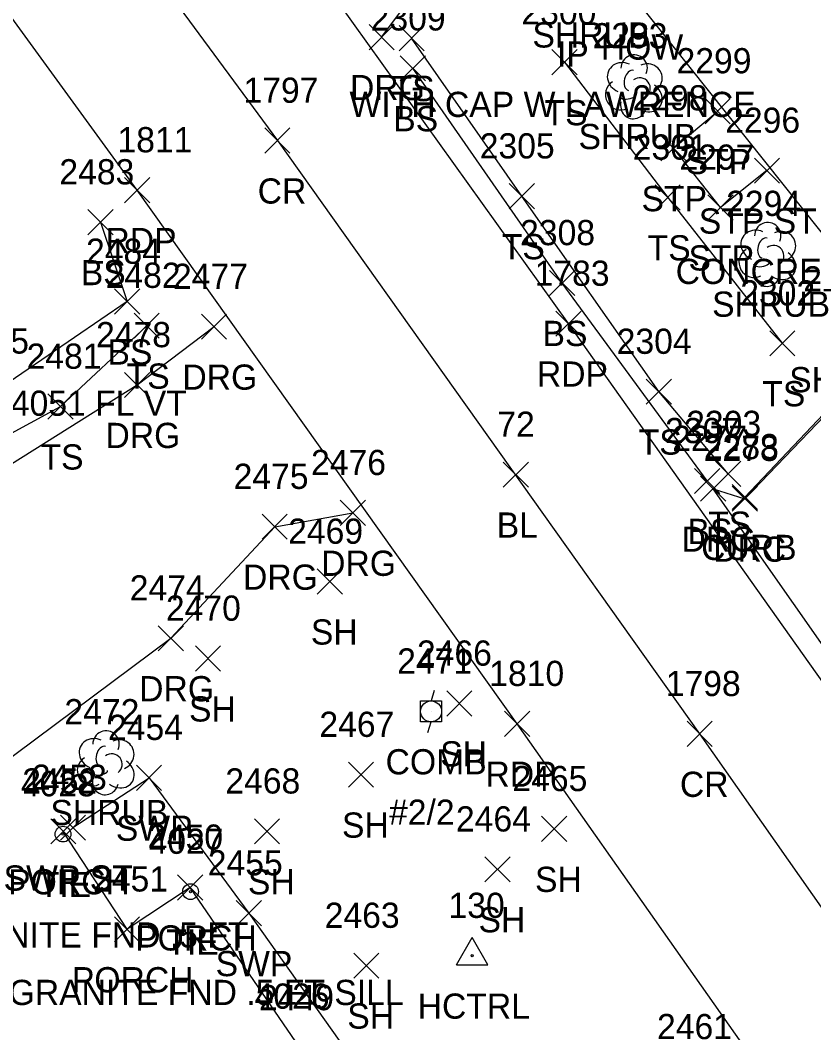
# Model space of a CAD drawing. Extents: x 1634209 to 1639641, y 608564 to 612258.
# Drawn here: x 1638944.9 to 1639007.9, y 611460.6 to 611541 of the extents above; entities that cross this region are included whole.
import ezdxf

# ---------------------------------------------------------------- set-up
doc = ezdxf.new("R2010")
doc.units = 0
for name, color, linetype in [('C_A', 7, 'Continuous'), ('C_C', 7, 'Continuous'), ('C_I', 7, 'Continuous'), ('C_TIC', 7, 'Continuous'), ('CBP', 7, 'Continuous'), ('CPH', 7, 'Continuous'), ('L_A', 7, 'Continuous'), ('L_C', 7, 'Continuous'), ('L_I', 7, 'Continuous'), ('L_TIC', 7, 'Continuous'), ('LBC', 7, 'Continuous'), ('LBF', 7, 'Continuous'), ('LELB', 7, 'Continuous'), ('LSH', 7, 'Continuous'), ('M_A', 7, 'Continuous'), ('M_C', 7, 'Continuous'), ('P_A', 7, 'Continuous'), ('P_I', 7, 'Continuous'), ('P_TIC', 7, 'Continuous'), ('PET', 7, 'Continuous'), ('PRC', 7, 'Continuous'), ('R_A', 7, 'Continuous'), ('R_I', 7, 'Continuous'), ('R_TIC', 7, 'Continuous'), ('RC', 7, 'Continuous'), ('RDG', 7, 'Continuous'), ('RDP', 7, 'Continuous'), ('RSW', 7, 'Continuous'), ('U_A', 7, 'Continuous'), ('U_C', 7, 'Continuous'), ('U_I', 7, 'Continuous'), ('UP', 7, 'Continuous')]:
    doc.layers.add(name, color=color, linetype=linetype)

msp = doc.modelspace()

# ---------------------------------------------------------------- linework, layer by layer
at = {"layer": 'C_TIC'}
for points in [[(1638983.221, 611503.915), (1638985.221, 611505.915)], [(1638985.221, 611503.915), (1638983.221, 611505.915)]]:
    msp.add_lwpolyline(points, dxfattribs=at)
at = {"layer": 'CBP'}
for centre, radius in [((1638948.28, 611476.386), 0.625), ((1638948.28, 611476.386), 0.0833), ((1638958.408, 611471.822), 0.625), ((1638958.408, 611471.822), 0.0833)]:
    msp.add_circle(centre, radius, dxfattribs=at)
at = {"layer": 'CPH'}
for p, q in [((1638979.515, 611466.015), (1638980.765, 611468.18)), ((1638982.015, 611466.015), (1638980.765, 611468.18)), ((1638980.765, 611466.736), (1638980.765, 611466.736)), ((1638979.515, 611466.015), (1638982.015, 611466.015))]:
    msp.add_line(p, q, dxfattribs=at)
msp.add_circle((1638980.765, 611466.736), 0.0833, dxfattribs=at)
at = {"layer": 'L_TIC'}
for points in [[(1638974.956, 611538.555), (1638976.956, 611540.555)], [(1638976.956, 611538.555), (1638974.956, 611540.555)], [(1638975.053, 611536.162), (1638977.053, 611538.162)], [(1638977.053, 611536.162), (1638975.053, 611538.162)], [(1638987.096, 611536.642), (1638989.096, 611538.642)], [(1638989.096, 611536.642), (1638987.096, 611538.642)], [(1638999.251, 611532.764), (1639001.251, 611534.764)], [(1639001.251, 611532.764), (1638999.251, 611534.764)], [(1638995.747, 611529.818), (1638997.747, 611531.818)], [(1638997.747, 611529.818), (1638995.747, 611531.818)], [(1639003.158, 611528.043), (1639005.158, 611530.043)], [(1639005.158, 611528.043), (1639003.158, 611530.043)], [(1638983.699, 611526.007), (1638985.699, 611528.007)], [(1638985.699, 611526.007), (1638983.699, 611528.007)], [(1638995.28, 611525.914), (1638997.28, 611527.914)], [(1638997.28, 611525.914), (1638995.28, 611527.914)], [(1638999.474, 611525.114), (1639001.474, 611527.114)], [(1639001.474, 611525.114), (1638999.474, 611527.114)], [(1638950.254, 611523.95), (1638952.254, 611525.95)], [(1638952.254, 611523.95), (1638950.254, 611525.95)], [(1638986.904, 611519.123), (1638988.904, 611521.123)], [(1638988.904, 611519.123), (1638986.904, 611521.123)], [(1638952.372, 611517.648), (1638954.372, 611519.648)], [(1638954.372, 611517.648), (1638952.372, 611519.648)], [(1638953.928, 611515.736), (1638955.928, 611517.736)], [(1638955.928, 611515.736), (1638953.928, 611517.736)], [(1639004.379, 611514.337), (1639006.379, 611516.337)], [(1639006.379, 611514.337), (1639004.379, 611516.337)], [(1638994.57, 611510.501), (1638996.57, 611512.501)], [(1638996.57, 611510.501), (1638994.57, 611512.501)], [(1638947.087, 611509.318), (1638949.087, 611511.318)], [(1638949.087, 611509.318), (1638947.087, 611511.318)], [(1639000.088, 611503.982), (1639002.088, 611505.982)], [(1639002.088, 611503.982), (1639000.088, 611505.982)], [(1638998.409, 611503.413), (1639000.409, 611505.413)], [(1639000.409, 611503.413), (1638998.409, 611505.413)], [(1638968.47, 611495.429), (1638970.47, 611497.429)], [(1638970.47, 611495.429), (1638968.47, 611497.429)], [(1638958.798, 611489.321), (1638960.798, 611491.321)], [(1638960.798, 611489.321), (1638958.798, 611491.321)], [(1638978.738, 611485.754), (1638980.738, 611487.754)], [(1638980.738, 611485.754), (1638978.738, 611487.754)], [(1638970.939, 611480.102), (1638972.939, 611482.102)], [(1638972.939, 611480.102), (1638970.939, 611482.102)], [(1638986.263, 611475.798), (1638988.263, 611477.798)], [(1638988.263, 611475.798), (1638986.263, 611477.798)], [(1638947.307, 611475.604), (1638949.307, 611477.604)], [(1638949.307, 611475.604), (1638947.307, 611477.604)], [(1638963.475, 611475.607), (1638965.475, 611477.607)], [(1638965.475, 611475.607), (1638963.475, 611477.607)], [(1638981.779, 611472.593), (1638983.779, 611474.593)], [(1638983.779, 611472.593), (1638981.779, 611474.593)], [(1638957.384, 611471.148), (1638959.384, 611473.148)], [(1638959.384, 611471.148), (1638957.384, 611473.148)], [(1638952.364, 611467.83), (1638954.364, 611469.83)], [(1638954.364, 611467.83), (1638952.364, 611469.83)], [(1638971.362, 611464.948), (1638973.362, 611466.948)], [(1638973.362, 611464.948), (1638971.362, 611466.948)]]:
    msp.add_lwpolyline(points, dxfattribs=at)
at = {"layer": 'LBC'}
msp.add_lwpolyline([(1639013.238, 611521.791), (1639011.38, 611520.528), (1638993.588, 611542.849), (1639005.171, 611552.609)], dxfattribs=at)
at = {"layer": 'LBF'}
for points in [[(1639004.158, 611529.043), (1639000.474, 611526.114), (1638996.747, 611530.818), (1639000.251, 611533.764)], [(1638970.748, 611444.745), (1638975.067, 611447.913), (1638967.112, 611459.409), (1638958.384, 611472.148), (1638953.364, 611468.83), (1638948.307, 611476.604)]]:
    msp.add_lwpolyline(points, dxfattribs=at)
at = {"layer": 'LELB'}
for points in [[(1639001.088, 611504.982), (1638995.57, 611511.501), (1638984.699, 611527.007), (1638975.956, 611539.555)], [(1638999.409, 611504.413), (1638987.904, 611520.123), (1638976.053, 611537.162)], [(1638988.096, 611537.642), (1638996.28, 611526.914), (1639005.379, 611515.337)], [(1638951.254, 611524.95), (1638953.372, 611518.648), (1638942.891, 611511.522), (1638930.916, 611504.468)], [(1638933.489, 611502.394), (1638948.087, 611510.318), (1638954.928, 611516.736)]]:
    msp.add_lwpolyline(points, dxfattribs=at)
at = {"layer": 'LSH'}
for p, q in [((1638993.574, 611535.747), (1638993.574, 611535.747)), ((1638993.574, 611535.747), (1638993.574, 611535.747)), ((1639004.176, 611522.444), (1639004.176, 611522.444)), ((1639004.176, 611522.444), (1639004.176, 611522.444)), ((1638951.654, 611482.1), (1638951.654, 611482.1)), ((1638951.654, 611482.1), (1638951.654, 611482.1))]:
    msp.add_line(p, q, dxfattribs=at)
for centre in [(1638993.621, 611537.18), (1639004.223, 611523.878), (1638951.701, 611483.534)]:
    msp.add_arc(centre, 1.047, 335.52715, 180.95627, dxfattribs=at)
for centre, major_axis, ratio, start_param, end_param in [((1638992.782, 611536.413), (1.21, -0.512), 0.895232, 1.570796, 4.712389), ((1638994.615, 611536.33), (-1.141, -0.483), 0.949671, 1.570796, 4.712389), ((1638993.365, 611536.205), (-0.208, -0.792), 0.645439, 3.141593, 6.283185), ((1638994.074, 611535.58), (-0.5, 0.667), 0.989748, 3.141593, 6.283185), ((1638992.491, 611535.038), (0.584, -1.042), 0.959034, 3.141593, 6.283185), ((1638994.574, 611534.913), (-1.09, 0.792), 0.841452, 1.570796, 4.712389), ((1638993.116, 611534.996), (-0.625, -0.083), 0.423636, 0, 3.141593), ((1638993.574, 611534.247), (0.265, 1.061), 0.942809, 1.570796, 4.712389), ((1639003.384, 611523.11), (1.21, -0.512), 0.895232, 1.570796, 4.712389), ((1639005.218, 611523.027), (-1.141, -0.483), 0.949671, 1.570796, 4.712389), ((1639003.968, 611522.902), (-0.208, -0.792), 0.645439, 3.141593, 6.283185), ((1639003.093, 611521.735), (0.584, -1.042), 0.959034, 3.141593, 6.283185), ((1639004.676, 611522.277), (-0.5, 0.667), 0.989748, 3.141593, 6.283185), ((1639005.176, 611521.611), (-1.09, 0.792), 0.841452, 1.570796, 4.712389), ((1639004.176, 611520.944), (0.265, 1.061), 0.942809, 1.570796, 4.712389), ((1639003.718, 611521.694), (-0.625, -0.083), 0.423636, 0, 3.141593), ((1638950.863, 611482.766), (1.21, -0.512), 0.895232, 1.570796, 4.712389), ((1638951.446, 611482.558), (-0.208, -0.792), 0.645439, 3.141593, 6.283185), ((1638952.696, 611482.683), (-1.141, -0.483), 0.949671, 1.570796, 4.712389), ((1638952.154, 611481.933), (-0.5, 0.667), 0.989748, 3.141593, 6.283185), ((1638950.571, 611481.391), (0.584, -1.042), 0.959034, 3.141593, 6.283185), ((1638952.654, 611481.267), (-1.09, 0.792), 0.841452, 1.570796, 4.712389), ((1638951.196, 611481.35), (-0.625, -0.083), 0.423636, 0, 3.141593), ((1638951.655, 611480.6), (0.265, 1.061), 0.942809, 1.570796, 4.712389)]:
    msp.add_ellipse(centre, major_axis=major_axis, ratio=ratio, start_param=start_param, end_param=end_param, dxfattribs=at)
at = {"layer": 'P_TIC'}
for points in [[(1638964.301, 611530.425), (1638966.301, 611532.425)], [(1638966.301, 611530.425), (1638964.301, 611532.425)], [(1638953.167, 611526.495), (1638955.167, 611528.495)], [(1638955.167, 611526.495), (1638953.167, 611528.495)], [(1638987.409, 611515.899), (1638989.409, 611517.899)], [(1638989.409, 611515.899), (1638987.409, 611517.899)], [(1638983.328, 611484.142), (1638985.328, 611486.142)], [(1638985.328, 611484.142), (1638983.328, 611486.142)], [(1638997.818, 611483.34), (1638999.818, 611485.34)], [(1638999.818, 611483.34), (1638997.818, 611485.34)]]:
    msp.add_lwpolyline(points, dxfattribs=at)
at = {"layer": 'PET'}
for points in [[(1639148.641, 611331.082), (1639142.067, 611329.177), (1639135.692, 611328.739), (1639125.686, 611331.142), (1639119.169, 611334.872), (1639114.182, 611340.564), (1639098.755, 611361.78), (1639080.314, 611387.333), (1639061.614, 611413.478), (1639039.149, 611444.214), (1639014.331, 611480.36), (1638988.409, 611516.899), (1638963.386, 611551.842), (1638935.457, 611588.697), (1638918.508, 611609.357), (1638899.721, 611630.856), (1638874.403, 611653.856), (1638846.548, 611674.464), (1638833.139, 611682.534), (1638823.86, 611689.157)], [(1639117.36, 611283.371), (1639114.12, 611301.891), (1639095.513, 611328.499), (1639070.508, 611363.259), (1639041.381, 611404.688), (1639011.572, 611446.4), (1638984.328, 611485.142), (1638954.167, 611527.495), (1638934.323, 611554.772), (1638918.875, 611575.584), (1638893.27, 611605.66), (1638868.111, 611629.831), (1638836.658, 611652.85), (1638812.426, 611667.632)]]:
    msp.add_lwpolyline(points, dxfattribs=at)
at = {"layer": 'PRC'}
msp.add_lwpolyline([(1638818.793, 611678.83), (1638843.97, 611663.345), (1638876.434, 611637.383), (1638906.241, 611607.189), (1638934.139, 611573.685), (1638965.301, 611531.425), (1638998.818, 611484.34), (1639033.818, 611434.48), (1639068.013, 611386.295), (1639093.941, 611350.485), (1639111.891, 611325.371), (1639129.223, 611302.761)], dxfattribs=at)
at = {"layer": 'R_TIC'}
for points in [[(1638972.574, 611538.635), (1638974.574, 611540.635)], [(1638974.574, 611538.635), (1638972.574, 611540.635)], [(1638959.272, 611515.655), (1638961.272, 611517.655)], [(1638961.272, 611515.655), (1638959.272, 611517.655)], [(1638953.165, 611511.027), (1638955.165, 611513.027)], [(1638955.165, 611511.027), (1638953.165, 611513.027)], [(1638998.896, 611502.798), (1639000.896, 611504.798)], [(1639000.896, 611502.798), (1638998.896, 611504.798)], [(1639001.401, 611502.003), (1639003.401, 611504.003)], [(1639003.401, 611502.003), (1639001.401, 611504.003)], [(1639001.409, 611502.138), (1639003.409, 611504.138)], [(1639003.409, 611502.138), (1639001.409, 611504.138)], [(1638970.285, 611500.882), (1638972.285, 611502.882)], [(1638972.285, 611500.882), (1638970.285, 611502.882)], [(1638964.085, 611499.781), (1638966.085, 611501.781)], [(1638966.085, 611499.781), (1638964.085, 611501.781)], [(1638955.84, 611490.927), (1638957.84, 611492.927)], [(1638957.84, 611490.927), (1638955.84, 611492.927)], [(1638954.115, 611479.858), (1638956.115, 611481.858)], [(1638956.115, 611479.858), (1638954.115, 611481.858)], [(1638948.072, 611475.902), (1638950.072, 611477.902)], [(1638950.072, 611475.902), (1638948.072, 611477.902)], [(1638962.035, 611469.111), (1638964.035, 611471.111)], [(1638964.035, 611469.111), (1638962.035, 611471.111)]]:
    msp.add_lwpolyline(points, dxfattribs=at)
at = {"layer": 'RC'}
msp.add_lwpolyline([(1639015.447, 611519.018), (1639014.921, 611516.321), (1639002.409, 611503.138)], dxfattribs=at)
at = {"layer": 'RDG'}
for points in [[(1638973.574, 611539.635), (1638980.098, 611548.373), (1638989.33, 611555.302), (1638996.213, 611558.874)], [(1638960.272, 611516.655), (1638954.165, 611512.027), (1638935.835, 611500.506)], [(1638941.411, 611480.456), (1638956.84, 611491.927), (1638965.085, 611500.781), (1638971.285, 611501.882)]]:
    msp.add_lwpolyline(points, dxfattribs=at)
at = {"layer": 'RDP'}
msp.add_lwpolyline([(1639043.01, 611511.781), (1639032.473, 611500.704), (1639015.979, 611483.452), (1639015.729, 611481.182), (1638999.896, 611503.798), (1639002.401, 611503.003), (1639015.138, 611516.237), (1639015.597, 611519.105)], dxfattribs=at)
at = {"layer": 'RSW'}
msp.add_lwpolyline([(1638949.072, 611476.902), (1638955.115, 611480.858), (1638963.035, 611470.111), (1638981.063, 611444.709), (1638982.759, 611444.004)], dxfattribs=at)
at = {"layer": 'UP'}
for p, q in [((1638977.752, 611487.794), (1638977.502, 611486.961)), ((1638976.668, 611485.294), (1638976.668, 611486.961)), ((1638976.668, 611486.961), (1638978.335, 611486.961)), ((1638978.335, 611486.961), (1638978.335, 611485.294)), ((1638977.502, 611486.127), (1638977.502, 611486.127)), ((1638978.335, 611485.294), (1638976.668, 611485.294)), ((1638977.252, 611484.461), (1638977.502, 611485.294))]:
    msp.add_line(p, q, dxfattribs=at)
msp.add_circle((1638977.502, 611486.127), 0.833, dxfattribs=at)

# ---------------------------------------------------------------- texts
at = {"layer": 'C_A'}
for s, p in [('BL', (1638982.709, 611499.915)), ('TIE', (1638946.359, 611471.386)), ('TIE', (1638956.487, 611466.822)), ('HCTRL', (1638976.434, 611461.736))]:
    msp.add_text(s, height=2, dxfattribs=at).set_placement(p)
at = {"layer": 'C_C'}
for s, p in [('45.895 IS GRANITE FND .5 FT', (1638925.706, 611467.386)), ('41.97 IS GRANITE FND .5 FT SILL', (1638933.259, 611462.822))]:
    msp.add_text(s, height=2, dxfattribs=at).set_placement(p)
at = {"layer": 'C_I'}
for s, p in [('72', (1638982.756, 611507.915)), ('4028', (1638944.942, 611479.386)), ('4027', (1638955.069, 611474.822)), ('130', (1638978.883, 611469.736)), ('4026', (1638963.495, 611462.532))]:
    msp.add_text(s, height=2, dxfattribs=at).set_placement(p)
at = {"layer": 'L_A'}
for s, p in [('SHRUB', (1638985.544, 611538.81)), ('HOW', (1638990.974, 611537.849)), ('TS', (1638974.365, 611534.555)), ('BS', (1638974.494, 611532.162)), ('TS', (1638986.506, 611532.642)), ('SHRUB', (1638989.204, 611530.747)), ('STP', (1638997.708, 611528.764)), ('STP', (1638994.204, 611525.818)), ('STP ST', (1638998.749, 611524.043)), ('TS', (1638983.109, 611522.007)), ('TS', (1638994.69, 611521.914)), ('STP', (1638997.931, 611521.114)), ('BS', (1638949.695, 611519.95)), ('SHRUB', (1638999.806, 611517.444)), ('BS', (1638986.345, 611515.123)), ('BS', (1638951.813, 611513.648)), ('TS', (1638953.338, 611511.736)), ('SHRUB', (1639005.927, 611511.453)), ('TS', (1639003.788, 611510.337)), ('TS', (1638993.979, 611506.501)), ('TS', (1638946.496, 611505.318)), ('TS', (1638999.497, 611499.982)), ('BS', (1638997.85, 611499.413)), ('SH', (1638967.958, 611491.429)), ('SH', (1638958.286, 611485.321)), ('SH', (1638978.226, 611481.754)), ('SHRUB', (1638947.284, 611477.1)), ('SH', (1638970.427, 611476.102)), ('SH', (1638985.751, 611471.798)), ('PORCH', (1638943.929, 611471.604)), ('SH', (1638962.963, 611471.607)), ('SH', (1638981.268, 611468.593)), ('PORCH', (1638954.006, 611467.148)), ('PORCH', (1638948.987, 611463.83)), ('SH', (1638970.85, 611460.948))]:
    msp.add_text(s, height=2, dxfattribs=at).set_placement(p)
at = {"layer": 'L_C'}
msp.add_text('CONCRETE', height=2, dxfattribs=at).set_placement((1638996.914, 611520.043))
at = {"layer": 'L_I'}
for s, p in [('2309', (1638972.706, 611540.162)), ('2300', (1638984.671, 611540.642)), ('2293', (1638990.314, 611538.747)), ('2299', (1638996.984, 611536.764)), ('2298', (1638993.488, 611533.818)), ('2296', (1639000.843, 611532.043)), ('2305', (1638981.361, 611530.007)), ('2301', (1638993.509, 611529.914)), ('2297', (1638997.215, 611529.114)), ('2483', (1638947.994, 611527.95)), ('2294', (1639000.916, 611525.444)), ('2308', (1638984.566, 611523.123)), ('2484', (1638950.112, 611521.648)), ('2482', (1638951.669, 611519.736)), ('2295', (1639007.038, 611519.453)), ('2302', (1639002.04, 611518.337)), ('2485', (1638939.632, 611514.522)), ('2304', (1638992.231, 611514.501)), ('2481', (1638945.394, 611513.318)), ('2303', (1638997.749, 611507.982)), ('2307', (1638996.07, 611507.413)), ('2469', (1638966.155, 611499.429)), ('2470', (1638956.451, 611493.321)), ('2466', (1638976.376, 611489.754)), ('2472', (1638948.395, 611485.1)), ('2467', (1638968.632, 611484.102)), ('2465', (1638983.956, 611479.798)), ('2452', (1638945.048, 611479.604)), ('2468', (1638961.168, 611479.607)), ('2464', (1638979.472, 611476.593)), ('2450', (1638955.037, 611475.148)), ('2451', (1638950.672, 611471.83)), ('2463', (1638969.055, 611468.948)), ('2449', (1638963.845, 611462.409)), ('2461', (1638995.433, 611460.114))]:
    msp.add_text(s, height=2, dxfattribs=at).set_placement(p)
at = {"layer": 'M_A'}
msp.add_text('IP', height=2, dxfattribs=at).set_placement((1638987.49, 611537.297))
at = {"layer": 'M_C'}
for s, p in [('WITH CAP W LAWRENCE', (1638971.026, 611533.297)), ('WITH CAP W CHASE RLS 4051 FL VT', (1638911.154, 611509.585))]:
    msp.add_text(s, height=2, dxfattribs=at).set_placement(p)
at = {"layer": 'P_A'}
for s, p in [('CR', (1638963.735, 611526.425)), ('RDP', (1638951.655, 611522.495)), ('RDP', (1638985.898, 611511.899)), ('RDP', (1638981.817, 611480.142)), ('CR', (1638997.251, 611479.34))]:
    msp.add_text(s, height=2, dxfattribs=at).set_placement(p)
at = {"layer": 'P_I'}
for s, p in [('1797', (1638962.609, 611534.425)), ('1811', (1638952.608, 611530.495)), ('1783', (1638985.717, 611519.899)), ('1810', (1638982.116, 611488.142)), ('1798', (1638996.126, 611487.34))]:
    msp.add_text(s, height=2, dxfattribs=at).set_placement(p)
at = {"layer": 'R_A'}
for s, p in [('DRG', (1638971.062, 611534.635)), ('DRG', (1638957.76, 611511.655)), ('DRG', (1638951.653, 611507.027)), ('DRC', (1638997.384, 611498.798)), ('CURB', (1638998.936, 611498.138)), ('DRC', (1638999.889, 611498.003)), ('DRG', (1638968.773, 611496.882)), ('DRG', (1638962.573, 611495.781)), ('DRG', (1638954.328, 611486.927)), ('SWP', (1638952.478, 611475.858)), ('SWP ST', (1638943.568, 611471.902)), ('SWP', (1638960.398, 611465.111))]:
    msp.add_text(s, height=2, dxfattribs=at).set_placement(p)
at = {"layer": 'R_I'}
for s, p in [('2477', (1638957.012, 611519.655)), ('2478', (1638950.905, 611515.027)), ('2277', (1638996.636, 611506.798)), ('2278', (1638999.141, 611506.003)), ('2283', (1638999.149, 611506.138)), ('2476', (1638967.97, 611504.882)), ('2475', (1638961.825, 611503.781)), ('2474', (1638953.58, 611494.927)), ('2454', (1638951.856, 611483.858)), ('2453', (1638945.812, 611479.902)), ('2455', (1638959.776, 611473.111))]:
    msp.add_text(s, height=2, dxfattribs=at).set_placement(p)
at = {"layer": 'U_A'}
msp.add_text('COMB', height=2, dxfattribs=at).set_placement((1638973.888, 611481.127))
at = {"layer": 'U_C'}
msp.add_text('#2/2', height=2, dxfattribs=at).set_placement((1638974.163, 611477.127))
at = {"layer": 'U_I'}
msp.add_text('2471', height=2, dxfattribs=at).set_placement((1638974.809, 611489.127))

doc.saveas('drawing.dxf')
